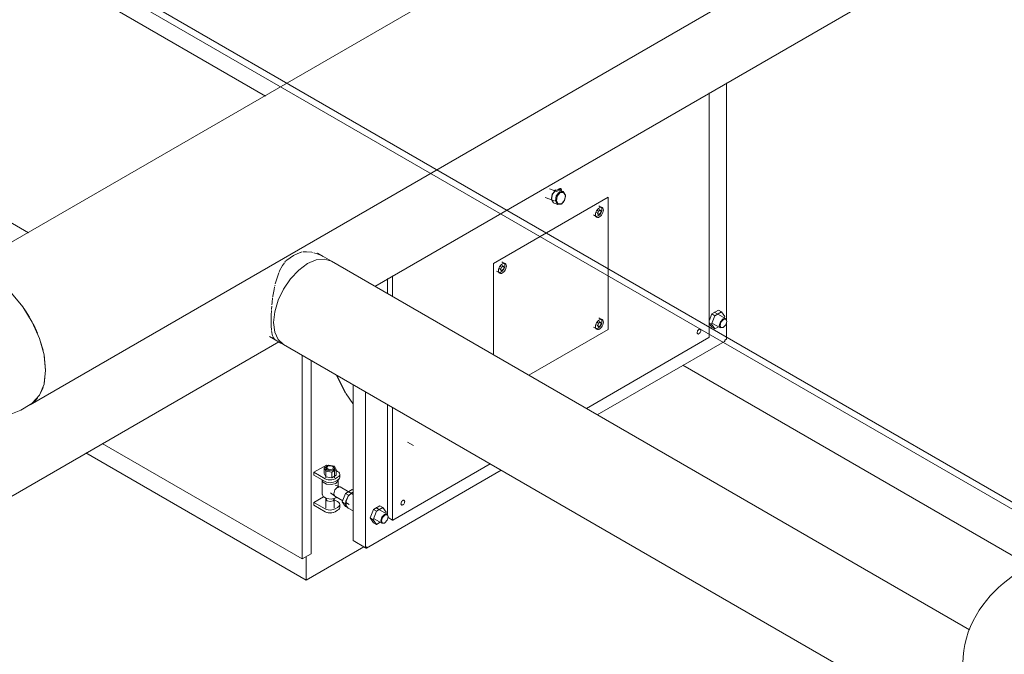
# Model space of a CAD drawing. Header units: metres. Extents: x -54598 to 1827199, y -329446 to -256744.
# Tile 443 of 474: x 223159 to 225956, y -286400 to -284597. Entities that reach past the tile are written whole.
import ezdxf

# ---------------------------------------------------------------- set-up
doc = ezdxf.new("R2010")
doc.units = ezdxf.units.M
for name, color, linetype, lineweight in [('A-WALL', 113, 'Continuous', 20), ('G-ANNO-SYMB', 7, 'Continuous', 9), ('M-EQPM', 7, 'Continuous', 20), ('P-PIPE', 7, 'Continuous', 20)]:
    doc.layers.add(name, color=color, linetype=linetype, lineweight=lineweight)

# ---------------------------------------------------------------- blocks, each defined once
blk = doc.blocks.new('PREXTHERM RSW 1890 - PREXTHERM RSW 1890-566327-AKS22')
at = {"layer": 'M-EQPM'}
for p, q in [((13580.8, 16109.3), (14368.3, 15654.6)), ((15677.7, 15691.9), (15677.7, 15016.6)), ((15628.9, 14969.4), (15628.9, 15663.7)), ((15198.4, 15382.3), (15175.1, 15391)), ((15190.5, 15387.6), (15187.7, 15386)), ((15190.9, 15385.8), (15188.7, 15386.3)), ((15193.1, 15387.5), (15191.5, 15387.9)), ((15192.7, 15386.7), (15203.4, 15387.3)), ((15196, 15387.2), (15195.1, 15387)), ((15197.3, 15387.1), (15196, 15387.2)), ((15200.9, 15387.9), (15196.8, 15387.8)), ((15198.2, 15387.4), (15196.8, 15387.8)), ((15204.2, 15389.9), (15200.2, 15389.8)), ((15213.3, 15383.7), (15202.1, 15387.9)), ((15207.4, 15391.7), (15203.6, 15391.7)), ((15206.3, 15387.2), (15204.9, 15389.7)), ((15207.7, 15385.7), (15209.3, 15388.4)), ((15209.5, 15389.1), (15208.1, 15391.5)), ((15016.6, 15179.4), (15341.9, 15367.2)), ((15341.9, 15367.2), (15016.6, 15179.4)), ((15163.1, 15366.8), (15189, 15357.1)), ((15180.8, 15366.1), (15180.8, 15365.2)), ((15186.9, 15381.6), (15186.3, 15380.8)), ((15220.5, 15368), (15220.6, 15369)), ((15341.9, 15367.2), (15341.9, 14991.6)), ((15341.9, 14991.6), (15341.9, 15367.2)), ((15188.1, 15350.4), (15199.3, 15346.3)), ((15217.8, 15358), (15208.7, 15347.5)), ((15214.5, 15352.6), (15215, 15353.3)), ((15314.7, 15327.8), (15310.1, 15330.5)), ((15319.6, 15330.7), (15314.7, 15327.8)), ((15321.1, 15339.4), (15315.2, 15342.8)), ((15316, 15332.7), (15319.6, 15330.7)), ((15322, 15327.2), (15319.6, 15330.7)), ((15300.2, 15316.8), (15306.1, 15313.4)), ((15308.7, 15323.6), (15312.2, 15321.5)), ((15311.1, 15320.1), (15314.7, 15318)), ((15314.7, 15327.8), (15312.2, 15321.5)), ((15312.2, 15321.5), (15314.7, 15318)), ((15314.7, 15318), (15319.6, 15320.9)), ((15319.6, 15320.9), (15322, 15327.2)), ((15016.6, 14919.3), (15016.6, 15179.4)), ((15016.6, 15179.4), (15016.6, 14919.3)), ((15032.9, 15164.4), (15036.4, 15162.3)), ((15035.4, 15170.7), (15038.9, 15168.6)), ((15038.9, 15168.6), (15036.4, 15162.3)), ((15036.4, 15162.3), (15038.9, 15158.8)), ((15043.8, 15171.5), (15038.9, 15168.6)), ((15045.3, 15180.2), (15039.4, 15183.6)), ((15043.8, 15171.5), (15040.3, 15173.5)), ((15046.2, 15168), (15043.8, 15171.5)), ((15043.8, 15161.7), (15046.2, 15168)), ((14715.4, 15093.2), (14715.4, 15136.3)), ((14729.5, 15144.4), (14729.5, 15085.1)), ((15024.4, 15157.6), (15030.3, 15154.2)), ((15035.4, 15160.9), (15038.9, 15158.8)), ((15038.9, 15158.8), (15043.8, 15161.7)), ((15321.1, 15021), (15315.2, 15024.4)), ((15628.9, 15016.1), (15636.5, 15035.6)), ((15645, 15030.7), (15635.6, 15006.5)), ((15636.5, 15035.6), (15655.3, 15046.5)), ((15645, 15030.7), (15636.5, 15035.6)), ((15653.8, 15035), (15643, 15041.2)), ((15663.8, 15041.6), (15645, 15030.7)), ((15675.7, 15022.4), (15653.8, 15035)), ((15663.8, 15041.6), (15655.3, 15046.5)), ((15673.2, 15028.2), (15663.8, 15041.6)), ((15671.7, 15024.5), (15673.2, 15028.2)), ((15300.2, 14998.4), (15306.1, 14995)), ((15308.7, 15005.1), (15312.2, 15003.1)), ((15310.1, 15012), (15314.7, 15009.4)), ((15314.7, 14999.6), (15311.1, 15001.6)), ((15314.7, 15009.4), (15312.2, 15003.1)), ((15312.2, 15003.1), (15314.7, 14999.6)), ((15319.6, 15012.2), (15314.7, 15009.4)), ((15314.7, 14999.6), (15319.6, 15002.4)), ((15316, 15014.3), (15319.6, 15012.2)), ((15322, 15008.8), (15319.6, 15012.2)), ((15319.6, 15002.4), (15322, 15008.8)), ((15635.6, 15006.5), (15628.9, 15010.4)), ((15636.5, 14998.1), (15628.9, 15008.8)), ((15635.6, 15006.5), (15645, 14993.2)), ((15636.5, 14998.1), (15645, 14993.2)), ((15637.1, 15010), (15638.8, 15009)), ((15638.8, 15009), (15660.7, 14996.4)), ((15645, 14993.2), (15655.7, 14999.3)), ((15658.6, 15001), (15660.3, 15002)), ((15668.2, 14997.1), (15669.2, 14997.8)), ((15669.9, 15019.9), (15670.7, 15021.9)), ((15677.7, 15010.7), (15677.7, 14963.9)), ((15678.8, 15014.3), (15678.8, 15015.5)), ((15341.9, 14991.6), (15116.6, 14861.6)), ((15116.6, 14861.6), (15341.9, 14991.6)), ((15279.9, 14767.3), (15628.4, 14968.4)), ((15628.4, 14969.1), (15628.9, 14969.4)), ((15628.4, 14968.4), (15628.4, 14969.1)), ((15311.1, 14749.3), (15672.5, 14957.9)), ((15673.5, 14961.4), (15677.7, 14963.9)), ((15673.5, 14960.2), (15673.5, 14961.4)), ((14472.3, 14917.6), (14472.3, 14340.7)), ((14497.8, 14354.7), (14497.8, 14903.6)), ((14617.1, 14834.8), (14617.1, 14392.3)), ((14652.4, 14371.9), (14652.4, 14814.3)), ((14715.4, 14463), (14715.4, 14778)), ((14729.5, 14769.8), (14729.5, 14450.1)), ((13904.6, 14668.2), (14472.5, 14340.3)), ((14772.1, 14671.3), (14788.5, 14661.8)), ((13857.9, 14641.2), (14484.1, 14279.6)), ((14541.4, 14606.7), (14506.1, 14586.2)), ((14547.5, 14606.1), (14535.3, 14599)), ((14544.9, 14604.6), (14541.4, 14606.7)), ((14545, 14603), (14543.6, 14602.2)), ((14564.3, 14603.5), (14547.5, 14606.1)), ((14552, 14604.2), (14550.4, 14604.1)), ((14560.5, 14602.2), (14559.1, 14603)), ((14568.8, 14593.9), (14564.3, 14603.5)), ((14730.1, 14449.8), (15006.9, 14609.7)), ((14506.1, 14586.2), (14537.9, 14567.9)), ((14506.1, 14586.2), (14506.1, 14578.1)), ((14537.9, 14559.7), (14506.1, 14578.1)), ((14535.3, 14599), (14539.8, 14589.4)), ((14535.3, 14599), (14535.3, 14582.7)), ((14539.8, 14573), (14535.3, 14582.7)), ((14539.8, 14589.4), (14556.5, 14586.8)), ((14539.8, 14589.4), (14539.8, 14573)), ((14540.1, 14597.3), (14540.1, 14570.1)), ((14556.5, 14586.8), (14568.8, 14593.9)), ((14556.5, 14586.8), (14556.5, 14570.5)), ((14568.8, 14577.5), (14556.5, 14570.5)), ((14564, 14570.1), (14564, 14597.3)), ((14568.8, 14593.9), (14568.8, 14577.5)), ((14573.2, 14588.3), (14568.8, 14590.9)), ((14579.1, 14572), (14579.1, 14580.1)), ((14655.6, 14370.8), (15038.1, 14591.7)), ((14529.5, 14563.8), (14529.5, 14523)), ((14556.5, 14570.5), (14539.8, 14573)), ((14566.2, 14567.9), (14573.2, 14572)), ((14573.2, 14563.8), (14566.2, 14559.7)), ((14579.5, 14544.8), (14566.2, 14549.8)), ((14574.5, 14541.5), (14574.5, 14563.8)), ((14553.5, 14527.9), (14564.5, 14518.9)), ((14580.2, 14544.5), (14572.7, 14543.7)), ((14617.1, 14523.2), (14580.2, 14544.5)), ((14586.3, 14501.9), (14595.7, 14526.1)), ((14595.7, 14526.1), (14614.4, 14537)), ((14595.7, 14526.1), (14604.1, 14521.2)), ((14604.1, 14521.2), (14599.5, 14509.4)), ((14610.9, 14525.1), (14604.1, 14521.2)), ((14614.2, 14528.3), (14613.5, 14527.9)), ((14614.2, 14528.3), (14617.3, 14529.7)), ((14614.4, 14537), (14617.1, 14535.4)), ((14533.4, 14516.3), (14506.1, 14500.5)), ((14506.1, 14500.5), (14537.9, 14482.1)), ((14506.1, 14500.5), (14506.1, 14492.3)), ((14537.9, 14474), (14506.1, 14492.3)), ((14540.3, 14512.2), (14540.1, 14510.3)), ((14540.1, 14509.9), (14540.1, 14484.3)), ((14560.4, 14505), (14563.9, 14509.9)), ((14563.9, 14510.3), (14563.7, 14512.5)), ((14563.9, 14484.3), (14563.9, 14509.9)), ((14573.2, 14502.6), (14563.9, 14507.9)), ((14565.2, 14518.4), (14587.6, 14505.4)), ((14567.9, 14513.8), (14570.6, 14515.6)), ((14579.1, 14486.2), (14579.1, 14494.4)), ((14595.7, 14488.6), (14586.3, 14501.9)), ((14586.3, 14501.9), (14594.8, 14497)), ((14597.1, 14503), (14594.8, 14497)), ((14594.8, 14497), (14596.4, 14494.7)), ((14596.2, 14497.8), (14596.2, 14497.1)), ((14596.3, 14500.5), (14606, 14494.8)), ((14674.9, 14480.4), (14693.6, 14491.2)), ((14693.6, 14491.2), (14702.1, 14486.3)), ((14566.2, 14482.1), (14573.2, 14486.2)), ((14573.2, 14478.1), (14566.2, 14474)), ((14595.7, 14488.6), (14604.1, 14483.7)), ((14601.5, 14485.4), (14617.1, 14476.4)), ((14665.5, 14456.2), (14674.9, 14480.4)), ((14683.3, 14475.5), (14674, 14451.3)), ((14674.9, 14480.4), (14683.3, 14475.5)), ((14692.2, 14479.8), (14682, 14485.7)), ((14702.1, 14486.3), (14683.3, 14475.5)), ((14714, 14467.2), (14692.2, 14479.8)), ((14711.5, 14473), (14702.1, 14486.3)), ((14708.3, 14464.7), (14709.1, 14466.7)), ((14710.1, 14469.2), (14711.5, 14473)), ((14674.9, 14442.8), (14665.5, 14456.2)), ((14665.5, 14456.2), (14674, 14451.3)), ((14674, 14451.3), (14683.3, 14437.9)), ((14674.9, 14442.8), (14683.3, 14437.9)), ((14675.5, 14454.8), (14677.2, 14453.8)), ((14677.2, 14453.8), (14699, 14441.2)), ((14683.3, 14437.9), (14694.2, 14444.2)), ((14696.9, 14445.8), (14698.6, 14446.8)), ((14706.5, 14441.9), (14707.6, 14442.5)), ((14716.7, 14457.5), (14729.5, 14450.1)), ((14717.1, 14459.1), (14717.1, 14460.3)), ((14729.5, 14450.1), (14730.1, 14450.5)), ((14730.1, 14450.5), (14730.1, 14449.8)), ((14617.1, 14392.3), (14652.4, 14371.9)), ((14653.1, 14371.1), (14621.3, 14389.5)), ((14472.9, 14340.3), (14497.8, 14354.7)), ((14484.1, 14279.6), (14647.8, 14374.2)), ((14652.4, 14371.9), (14656.7, 14374.4)), ((14656.7, 14374.4), (14656.7, 14373.1)), ((14484.1, 14279.6), (14484.1, 14346.8))]:
    blk.add_line(p, q, dxfattribs=at)
for points in [[(15188.1, 15350.4, 0), (15186.8, 15351, 0), (15181, 15361, 0), (15183.4, 15375.8, 0), (15192.7, 15386.7, 0)], [(15203.3, 15387.6, 0), (15201.5, 15389.4, 0), (15198.7, 15387.7, 0)], [(15207.7, 15386.4, 0), (15204.9, 15391.3, 0), (15202, 15389.7, 0)], [(15181, 15362.3, 0), (15183.2, 15375.6, 0), (15191.5, 15385.4, 0)], [(15208.7, 15347.5, 0), (15198, 15346.9, 0), (15192.1, 15356.8, 0), (15194.5, 15371.6, 0), (15203.8, 15382.5, 0)], [(15209.9, 15348.7, 0), (15200.2, 15348.1, 0), (15194.9, 15357.1, 0), (15197.1, 15370.4, 0), (15205.4, 15380.2, 0)], [(15203.8, 15382.5, 0), (15214.5, 15383.1, 0), (15220.4, 15373.2, 0), (15218.9, 15360.7, 0)], [(15205.4, 15380.2, 0), (15215.1, 15380.8, 0), (15220.4, 15371.8, 0), (15218.2, 15358.5, 0), (15209.9, 15348.7, 0)], [(15305.8, 15317.8, 0), (15306.2, 15321.4, 0), (15307.3, 15325.2, 0), (15309.1, 15329, 0), (15311.5, 15332.4, 0), (15314.2, 15335.3, 0), (15317.1, 15337.4, 0), (15320, 15338.7, 0), (15322.8, 15338.9, 0), (15325.1, 15338.2, 0), (15326.9, 15336.5, 0), (15328, 15334, 0), (15328.4, 15330.9, 0)], [(15328.4, 15330.9, 0), (15328, 15327.3, 0), (15326.9, 15323.5, 0), (15325.1, 15319.7, 0), (15322.8, 15316.3, 0), (15320, 15313.4, 0), (15317.1, 15311.3, 0), (15314.2, 15310, 0), (15311.5, 15309.8, 0), (15309.1, 15310.5, 0), (15307.3, 15312.2, 0), (15306.2, 15314.7, 0), (15305.8, 15317.8, 0)], [(15306.8, 15313.1, 0), (15308.3, 15312.7, 0), (15310.8, 15313, 0), (15313.6, 15314.1, 0), (15316.3, 15316.2, 0), (15318.9, 15318.9, 0), (15321.1, 15322.1, 0), (15322.8, 15325.6, 0), (15323.8, 15329.1, 0), (15324.2, 15332.5, 0)], [(15324.2, 15332.5, 0), (15323.8, 15335.5, 0), (15322.8, 15337.8, 0)], [(15030, 15158.6, 0), (15030.4, 15162.2, 0), (15031.5, 15166, 0), (15033.3, 15169.8, 0), (15035.7, 15173.2, 0), (15038.4, 15176.1, 0), (15041.3, 15178.2, 0), (15044.3, 15179.4, 0), (15047, 15179.7, 0), (15049.3, 15179, 0), (15051.1, 15177.3, 0), (15052.3, 15174.8, 0), (15052.7, 15171.7, 0)], [(15052.7, 15171.7, 0), (15052.3, 15168.1, 0), (15051.1, 15164.3, 0), (15049.3, 15160.5, 0), (15047, 15157.1, 0), (15044.3, 15154.2, 0), (15041.3, 15152.1, 0), (15038.4, 15150.8, 0), (15035.7, 15150.6, 0), (15033.3, 15151.3, 0), (15031.5, 15152.9, 0), (15030.4, 15155.4, 0), (15030, 15158.6, 0)], [(15030.9, 15153.9, 0), (15032.5, 15153.5, 0), (15035.1, 15153.8, 0), (15037.8, 15154.9, 0), (15040.5, 15156.9, 0), (15043.1, 15159.6, 0), (15045.3, 15162.8, 0), (15047, 15166.4, 0), (15048, 15169.9, 0), (15048.4, 15173.3, 0)], [(15048.4, 15173.3, 0), (15048, 15176.3, 0), (15047, 15178.6, 0), (15045.9, 15179.8, 0)], [(15305.8, 14999.4, 0), (15306.2, 15003, 0), (15307.3, 15006.8, 0), (15309.1, 15010.5, 0), (15311.5, 15014, 0), (15314.2, 15016.8, 0), (15317.1, 15019, 0), (15320, 15020.2, 0), (15322.8, 15020.5, 0), (15325.1, 15019.8, 0), (15326.9, 15018.1, 0), (15328, 15015.6, 0), (15328.4, 15012.5, 0)], [(15328.4, 15012.5, 0), (15328, 15008.8, 0), (15326.9, 15005, 0), (15325.1, 15001.3, 0), (15322.8, 14997.9, 0), (15320, 14995, 0), (15317.1, 14992.9, 0), (15314.2, 14991.6, 0), (15311.5, 14991.3, 0), (15309.1, 14992.1, 0), (15307.3, 14993.7, 0), (15306.2, 14996.2, 0), (15305.8, 14999.4, 0)], [(15306.8, 14994.6, 0), (15308.3, 14994.3, 0), (15310.8, 14994.5, 0), (15313.6, 14995.7, 0), (15316.3, 14997.7, 0), (15318.9, 15000.4, 0), (15321.1, 15003.6, 0), (15322.8, 15007.1, 0), (15323.8, 15010.7, 0), (15324.2, 15014.1, 0)], [(15324.2, 15014.1, 0), (15323.8, 15017, 0), (15322.8, 15019.4, 0)], [(15668.2, 14997.1, 0), (15660.7, 14996.4, 0), (15657.6, 15003.3, 0), (15660.7, 15013.7, 0), (15668.2, 15021.6, 0)], [(15669.2, 14997.8, 0), (15662.5, 14997.1, 0), (15659.7, 15003.3, 0), (15662.5, 15012.7, 0), (15669.2, 15019.8, 0)], [(15668.2, 15021.6, 0), (15675.7, 15022.4, 0), (15678.8, 15015.5, 0), (15678.8, 15015.2, 0)], [(15669.2, 15019.8, 0), (15676, 15020.5, 0), (15678.8, 15014.3, 0), (15676, 15004.9, 0), (15669.2, 14997.8, 0)], [(15594.6, 14982.4, 0), (15594.8, 14984.1, 0), (15595.4, 14985.9, 0), (15596.2, 14987.7, 0), (15597.3, 14989.3, 0), (15598.6, 14990.6, 0), (15600, 14991.6, 0), (15601.3, 14992.2, 0), (15602.6, 14992.3, 0), (15603.7, 14992, 0), (15604.5, 14991.2, 0), (15605.1, 14990.1, 0), (15605.3, 14988.6, 0)], [(15605.3, 14988.6, 0), (15605.1, 14986.9, 0), (15604.5, 14985.1, 0), (15603.7, 14983.3, 0), (15602.6, 14981.7, 0), (15601.3, 14980.4, 0), (15600, 14979.4, 0), (15598.6, 14978.8, 0), (15597.3, 14978.7, 0), (15596.2, 14979, 0), (15595.4, 14979.8, 0), (15594.8, 14981, 0), (15594.6, 14982.4, 0)], [(15672.5, 14957.9, 0), (15673, 14958.4, 0), (15673.4, 14959.2, 0), (15673.5, 14960.2, 0)], [(14595.6, 14811.5, 0), (14592.7, 14816.2, 0), (14570.5, 14860.7, 0)], [(14616.1, 14781.8, 0), (14597.3, 14809.2, 0), (14572.4, 14860.1, 0)], [(14545, 14603, 0), (14542.4, 14597.4, 0), (14549.4, 14593.3, 0), (14559.1, 14594.8, 0)], [(14559.1, 14594.8, 0), (14561.7, 14600.4, 0), (14554.6, 14604.5, 0), (14545, 14603, 0)], [(14543.6, 14602.2, 0), (14540.1, 14597.3, 0), (14543.6, 14592.4, 0), (14552, 14590.4, 0), (14560.5, 14592.4, 0)], [(14560.5, 14592.4, 0), (14564, 14597.3, 0), (14560.5, 14602.2, 0)], [(14573.2, 14572, 0), (14576.4, 14574.3, 0), (14578.4, 14577.1, 0), (14579.1, 14580.1, 0), (14578.4, 14583.1, 0), (14576.4, 14585.9, 0), (14573.2, 14588.3, 0)], [(14529.6, 14563.8, 0), (14532, 14557.9, 0), (14541.8, 14552.2, 0), (14555.5, 14551, 0), (14567.9, 14554.6, 0)], [(14537.9, 14567.9, 0), (14542, 14566, 0), (14546.8, 14564.9, 0), (14552, 14564.5, 0), (14557.2, 14564.9, 0), (14562, 14566, 0), (14566.2, 14567.9, 0)], [(14566.2, 14559.7, 0), (14562, 14557.9, 0), (14557.2, 14556.7, 0), (14552, 14556.3, 0), (14546.8, 14556.7, 0), (14542, 14557.9, 0), (14537.9, 14559.7, 0)], [(14567.9, 14554.6, 0), (14574.2, 14561.8, 0), (14574.5, 14563.7, 0)], [(14579.1, 14572, 0), (14578.4, 14569, 0), (14576.4, 14566.2, 0), (14573.2, 14563.8, 0)], [(14529.8, 14525, 0), (14532, 14517.1, 0), (14541.8, 14511.4, 0), (14555.5, 14510.1, 0), (14567.9, 14513.8, 0)], [(14572.7, 14543.7, 0), (14565.2, 14535.8, 0), (14562.1, 14525.3, 0), (14565.2, 14518.4, 0)], [(14597, 14492.1, 0), (14597, 14504.5, 0), (14603.3, 14518.2, 0), (14613.5, 14527.9, 0)], [(14603.6, 14484.5, 0), (14597.1, 14491.1, 0), (14597.1, 14504, 0), (14603.6, 14518.2, 0), (14614.2, 14528.3, 0)], [(14540.1, 14509.9, 0), (14543.6, 14505, 0), (14552, 14503, 0), (14560.4, 14505, 0)], [(14573.2, 14486.2, 0), (14576.4, 14488.6, 0), (14578.4, 14491.4, 0), (14579.1, 14494.4, 0), (14578.4, 14497.4, 0), (14576.4, 14500.2, 0), (14573.2, 14502.6, 0)], [(14753.2, 14496.6, 0), (14753.4, 14498.3, 0), (14753.9, 14500.1, 0), (14754.7, 14501.9, 0), (14755.8, 14503.5, 0), (14757.1, 14504.8, 0), (14758.5, 14505.8, 0), (14759.9, 14506.4, 0), (14761.1, 14506.5, 0), (14762.2, 14506.2, 0), (14763.1, 14505.4, 0), (14763.6, 14504.2, 0), (14763.8, 14502.8, 0)], [(14763.8, 14502.8, 0), (14763.6, 14501.1, 0), (14763.1, 14499.3, 0), (14762.2, 14497.5, 0), (14761.1, 14495.9, 0), (14759.9, 14494.6, 0), (14758.5, 14493.6, 0), (14757.1, 14493, 0), (14755.8, 14492.9, 0), (14754.7, 14493.2, 0), (14753.9, 14494, 0), (14753.4, 14495.2, 0), (14753.2, 14496.6, 0)], [(14537.9, 14482.1, 0), (14542, 14480.3, 0), (14546.8, 14479.2, 0), (14552, 14478.8, 0), (14557.2, 14479.2, 0), (14562, 14480.3, 0), (14566.2, 14482.1, 0)], [(14566.2, 14474, 0), (14562, 14472.1, 0), (14557.2, 14471, 0), (14552, 14470.6, 0), (14546.8, 14471, 0), (14542, 14472.1, 0), (14537.9, 14474, 0)], [(14543.6, 14471.6, 0), (14552, 14469.6, 0), (14560.4, 14471.6, 0)], [(14579.1, 14486.2, 0), (14578.4, 14483.2, 0), (14576.4, 14480.4, 0), (14573.2, 14478.1, 0)], [(14706.5, 14441.9, 0), (14699, 14441.2, 0), (14695.9, 14448.1, 0), (14699, 14458.5, 0), (14706.5, 14466.4, 0)], [(14707.6, 14442.5, 0), (14700.8, 14441.9, 0), (14698, 14448.1, 0), (14700.8, 14457.5, 0), (14707.6, 14464.6, 0)], [(14706.5, 14466.4, 0), (14714, 14467.2, 0), (14717.1, 14460.3, 0)], [(14707.6, 14464.6, 0), (14714.3, 14465.3, 0), (14717.1, 14459.1, 0), (14714.3, 14449.7, 0), (14707.6, 14442.5, 0)], [(14656.7, 14373.1, 0), (14656.6, 14372.2, 0), (14656.2, 14371.4, 0), (14655.6, 14370.8, 0), (14654.9, 14370.6, 0), (14654.1, 14370.7, 0), (14653.1, 14371.1, 0)], [(14472.3, 14340.7, 0), (14472.3, 14340.5, 0), (14472.4, 14340.4, 0), (14472.5, 14340.3, 0), (14472.6, 14340.3, 0), (14472.7, 14340.3, 0), (14472.9, 14340.3, 0)]]:
    blk.add_polyline3d(points, dxfattribs=at)
blk = doc.blocks.new('ADSK_СтальСварка_Врезка - Врезка стальная-737272-AKS22')
at = {"layer": 'P-PIPE', "color": 1}
for p, q in [((13695.1, 15265.9), (13626.7, 15305.4)), ((13560.2, 15190.3), (13562.1, 15189.2))]:
    blk.add_line(p, q, dxfattribs=at)
for points in [[(13546.4, 15220.7, 0), (13548, 15235.7, 0), (13552.7, 15251.5, 0), (13560.2, 15267, 0), (13570, 15281.3, 0), (13581.3, 15293.3, 0), (13593.5, 15302.1, 0), (13605.6, 15307.3, 0), (13617, 15308.4, 0), (13626.7, 15305.4, 0)], [(13560.2, 15190.3, 0), (13552.7, 15197.2, 0), (13548, 15207.6, 0), (13546.4, 15220.7, 0)]]:
    blk.add_polyline3d(points, dxfattribs=at)
blk = doc.blocks.new('ADSK_СтальСварка_Заглушка_ГОСТ17379-2001 - Исполнение 2-V200-AKS22')
at = {"layer": 'P-PIPE', "color": 1}
for p, q in [((13486.4, 15147), (13459.9, 15131.7)), ((13672.9, 14762.8), (13699.4, 14778.1))]:
    blk.add_line(p, q, dxfattribs=at)
for points in [[(13743.5, 14875.6, 0), (13739.2, 14919.7, 0), (13726.3, 14966.4, 0), (13705.7, 15012.8, 0), (13678.5, 15056.3, 0), (13646.3, 15094.3, 0), (13611.1, 15124.7, 0), (13574.8, 15145.7, 0), (13539.5, 15156, 0), (13507.4, 15155.1, 0), (13480.2, 15142.9, 0)], [(13459.9, 15131.7, 0), (13440.2, 15116.6, 0), (13424.2, 15096.3, 0), (13412.4, 15070.8, 0), (13405.3, 15040.4, 0), (13403.6, 15014.1, 0)], [(13672.9, 14762.8, 0), (13650, 14753.2, 0), (13624.4, 14749.6, 0), (13596.4, 14752, 0), (13566.5, 14761.1, 0), (13535.5, 14777.2, 0), (13504.6, 14800.5, 0), (13475.2, 14830.5, 0), (13449.1, 14866.4, 0), (13427.8, 14906.4, 0), (13412.9, 14948.3, 0), (13404.9, 14989.7, 0), (13403.6, 15014.1, 0)], [(13697.3, 14776.9, 0), (13705.7, 14782.1, 0), (13726.3, 14804.7, 0), (13739.2, 14836.5, 0), (13743.5, 14875.6, 0)]]:
    blk.add_polyline3d(points, dxfattribs=at)
blk = doc.blocks.new('ADSK_СтальСварка_Врезка - Врезка стальная-671491-AKS22')
at = {"layer": 'P-PIPE', "color": 5}
for p, q in [((14548.8, 15189.4), (14515.8, 15208.4)), ((14555.9, 15185.3), (14548.8, 15189.4)), ((14379.3, 14972), (14412.3, 14953)), ((14412.3, 14953), (14419.4, 14948.9))]:
    blk.add_line(p, q, dxfattribs=at)
for points in [[(14555.9, 15185.3, 0), (14535.9, 15191.5, 0), (14512.6, 15189.2, 0), (14487.6, 15178.6, 0), (14462.6, 15160.3, 0), (14439.4, 15135.8, 0), (14419.4, 15106.5, 0), (14404, 15074.6, 0), (14394.4, 15042.1, 0), (14391.1, 15011.4, 0)], [(14428.5, 15188.4, 0), (14447.6, 15201.7, 0), (14466.7, 15210.5, 0)], [(14391.1, 15011.4, 0), (14394.4, 14984.4, 0), (14404, 14963.1, 0), (14419.4, 14948.9, 0)]]:
    blk.add_polyline3d(points, dxfattribs=at)
blk = doc.blocks.new('ADSK_СтальСварка_Отвод_ГОСТ17375-2001 - Исполнение 2-V224-AKS22')
at = {"layer": 'P-PIPE', "color": 5}
for points in [[(16350, 14043.5, 0), (16350.7, 14061.6, 0), (16352.5, 14079.6, 0), (16355.6, 14097.4, 0), (16359.9, 14114.8, 0), (16365.2, 14131.8, 0), (16371.6, 14148.3, 0), (16379, 14164.2, 0), (16387.2, 14179.6, 0), (16396.2, 14194.4, 0), (16406, 14208.5, 0), (16416.5, 14222, 0), (16427.5, 14234.9, 0), (16439.2, 14247.2, 0), (16451.4, 14259, 0), (16464, 14270.1, 0), (16477.1, 14280.7, 0), (16490.6, 14290.8, 0), (16504.6, 14300.3, 0), (16518.9, 14309.4, 0), (16528.1, 14314.8, 0)], [(16528.1, 14314.8, 0), (16548.1, 14321, 0), (16571.4, 14318.7, 0), (16596.4, 14308.1, 0), (16621.4, 14289.9, 0), (16644.6, 14265.3, 0), (16664.6, 14236, 0), (16680, 14204.1, 0), (16689.6, 14171.7, 0), (16692.9, 14140.9, 0)], [(16692.9, 14140.9, 0), (16689.6, 14114, 0), (16680, 14092.6, 0), (16664.6, 14078.4, 0)], [(16624.3, 14044.2, 0), (16625.4, 14045.9, 0), (16626.9, 14048, 0), (16628.8, 14050.4, 0), (16631.2, 14053.1, 0), (16634.2, 14056.1, 0), (16637.6, 14059.3, 0), (16641.6, 14062.7, 0), (16646.1, 14066.3, 0), (16651.2, 14069.9, 0), (16656.8, 14073.7, 0), (16662.9, 14077.4, 0), (16664.6, 14078.4, 0)], [(16350, 14043.5, 0), (16350.7, 14025.4, 0), (16352.5, 14007.5, 0), (16355.6, 13989.7, 0), (16359.9, 13972.3, 0), (16365.2, 13955.3, 0), (16371.6, 13938.8, 0), (16379, 13922.9, 0), (16387.2, 13907.5, 0), (16396.2, 13892.7, 0), (16406, 13878.6, 0), (16416.5, 13865.1, 0), (16427.5, 13852.2, 0), (16439.2, 13839.8, 0), (16451.4, 13828.1, 0), (16464, 13817, 0), (16477.1, 13806.4, 0), (16490.6, 13796.3, 0), (16504.6, 13786.8, 0), (16518.9, 13777.7, 0), (16528.1, 13772.2, 0)], [(16622.8, 14045.8, 0), (16622.8, 14045.6, 0), (16623.1, 14045.1, 0), (16623.5, 14044.2, 0), (16624.3, 14042.9, 0), (16625.4, 14041.1, 0), (16626.9, 14039.1, 0), (16628.8, 14036.7, 0), (16631.2, 14033.9, 0), (16634.2, 14031, 0), (16637.6, 14027.7, 0), (16641.6, 14024.3, 0), (16646.1, 14020.8, 0), (16651.2, 14017.1, 0), (16656.8, 14013.4, 0), (16662.9, 14009.7, 0), (16664.6, 14008.7, 0)], [(16622.8, 14041.4, 0), (16623.1, 14042, 0), (16623.5, 14042.9, 0)], [(16664.6, 14008.7, 0), (16644.6, 14014.8, 0), (16621.4, 14012.5, 0), (16596.4, 14001.9, 0), (16571.4, 13983.7, 0), (16548.1, 13959.1, 0), (16528.1, 13929.9, 0), (16512.8, 13897.9, 0), (16503.1, 13865.5, 0), (16499.9, 13834.7, 0)], [(16499.9, 13834.7, 0), (16503.1, 13807.8, 0), (16512.8, 13786.5, 0), (16528.1, 13772.2, 0)]]:
    blk.add_polyline3d(points, dxfattribs=at)
blk = doc.blocks.new('fsdfasdf')
at = {"layer": 'A-WALL'}
blk.add_line((456753.2, 101457.1), (457738.1, 100888.5), dxfattribs=at)
at = {"layer": 'G-ANNO-SYMB'}
for p, q in [((457812.6, 100997.1), (449462, 105818.3)), ((462895, 98042.3), (454544.3, 102863.5))]:
    blk.add_line(p, q, dxfattribs=at)
at = {"layer": 'P-PIPE', "color": 1}
for p, q in [((457362.8, 103260.1), (454685.3, 101714.3)), ((454898.3, 101345.3), (457298.4, 102731)), ((454894.9, 101343.5), (454901.7, 101347.4))]:
    blk.add_line(p, q, dxfattribs=at)
at = {"layer": 'P-PIPE', "color": 5}
for p, q in [((455878.2, 101681.1), (457456.7, 102592.5)), ((455668.2, 101778.6), (455666.4, 101777.6)), ((455668.8, 101778.7), (455671, 101779)), ((455731.4, 101766.1), (455714.7, 101775.7)), ((455624.4, 101753.1), (455622.2, 101750.4)), ((455627.7, 101755.3), (455624.8, 101753.6)), ((457567.5, 100706), (455754.8, 101752.6)), ((455594.4, 101685.2), (455593.9, 101683.1)), ((455585, 101550.6), (455584.3, 101555.7)), ((454799, 101058.1), (455605, 101523.4)), ((455578.2, 101539.3), (455594.9, 101529.7)), ((455594.9, 101529.7), (455593.6, 101530.5)), ((455618.3, 101516.2), (458553, 99821.8))]:
    blk.add_line(p, q, dxfattribs=at)
for points in [[(455674.2, 101779.4, 0), (455683.7, 101779.8, 0), (455699.2, 101778.1, 0), (455701.2, 101777.7, 0)], [(455704.2, 101777, 0), (455714.3, 101774, 0), (455728.6, 101767.6, 0), (455731.4, 101766.1, 0)], [(455590, 101578.6, 0), (455593.3, 101609.4, 0), (455602.9, 101641.8, 0), (455618.3, 101673.8, 0), (455638.3, 101703, 0), (455661.6, 101727.6, 0), (455686.5, 101745.8, 0)], [(455620.9, 101748.6, 0), (455615.2, 101740.2, 0), (455607.3, 101725.1, 0), (455605.9, 101721.8, 0)], [(455686.5, 101745.8, 0), (455711.5, 101756.4, 0), (455734.8, 101758.8, 0), (455754.8, 101752.6, 0)], [(455605.1, 101719.8, 0), (455600.9, 101708.5, 0), (455595.8, 101690.9, 0), (455595.1, 101688.4, 0)], [(455593.2, 101680.1, 0), (455591.7, 101672.6, 0), (455588.4, 101653.9, 0), (455588.1, 101651.6, 0)], [(455587.6, 101648.4, 0), (455586, 101635.2, 0), (455585.3, 101628.8, 0)], [(455584, 101613.1, 0), (455583.3, 101599.1, 0), (455582.9, 101582.7, 0)], [(455585, 101625.4, 0), (455584.3, 101616.7, 0), (455584.2, 101615.4, 0)], [(455584, 101558, 0), (455583.3, 101568.2, 0), (455582.9, 101582.4, 0)], [(455618.3, 101516.2, 0), (455602.9, 101530.4, 0), (455593.3, 101551.7, 0), (455590, 101578.6, 0)], [(455587.6, 101539.8, 0), (455586, 101545.6, 0), (455585.2, 101549.5, 0)], [(455593.3, 101530.7, 0), (455591.7, 101532.4, 0), (455588.4, 101537.8, 0)]]:
    blk.add_polyline3d(points, dxfattribs=at)
at = {"layer": 'P-PIPE', "color": 1}
for points in [[(454896.9, 101593.8, 0), (454885.7, 101611.5, 0), (454881.4, 101617.9, 0)], [(454919.5, 101548.3, 0), (454909.6, 101570.2, 0), (454907, 101575.4, 0)], [(454935.2, 101500.1, 0), (454927.5, 101526.9, 0), (454926.3, 101530.4, 0)], [(454942.4, 101442.8, 0), (454938.7, 101483.7, 0), (454938.5, 101484.8, 0)], [(454938.4, 101405, 0), (454938.7, 101406.3, 0), (454942.4, 101442.8, 0)], [(454926.3, 101373.9, 0), (454927.5, 101376, 0), (454935.2, 101393.9, 0)], [(454905.8, 101350.3, 0), (454909.6, 101353.4, 0), (454919.5, 101363.8, 0)]]:
    blk.add_polyline3d(points, dxfattribs=at)
at = {"layer": 'M-EQPM'}
blk.add_blockref('PREXTHERM RSW 1890 - PREXTHERM RSW 1890-566327-AKS22', (441198.9, 86567.3), dxfattribs=at)
at = {"layer": 'P-PIPE', "color": 1}
for name in ['ADSK_СтальСварка_Врезка - Врезка стальная-737272-AKS22', 'ADSK_СтальСварка_Заглушка_ГОСТ17379-2001 - Исполнение 2-V200-AKS22']:
    blk.add_blockref(name, (441198.9, 86567.3), dxfattribs=at)
at = {"layer": 'P-PIPE', "color": 5}
for name in ['ADSK_СтальСварка_Врезка - Врезка стальная-671491-AKS22', 'ADSK_СтальСварка_Отвод_ГОСТ17375-2001 - Исполнение 2-V224-AKS22']:
    blk.add_blockref(name, (441198.9, 86567.3), dxfattribs=at)

msp = doc.modelspace()

# ---------------------------------------------------------------- block references
at = {"color": 5, "lineweight": 30}
msp.add_blockref('fsdfasdf', (-231710.1, -387036.1), dxfattribs=at)

doc.saveas('drawing.dxf')
